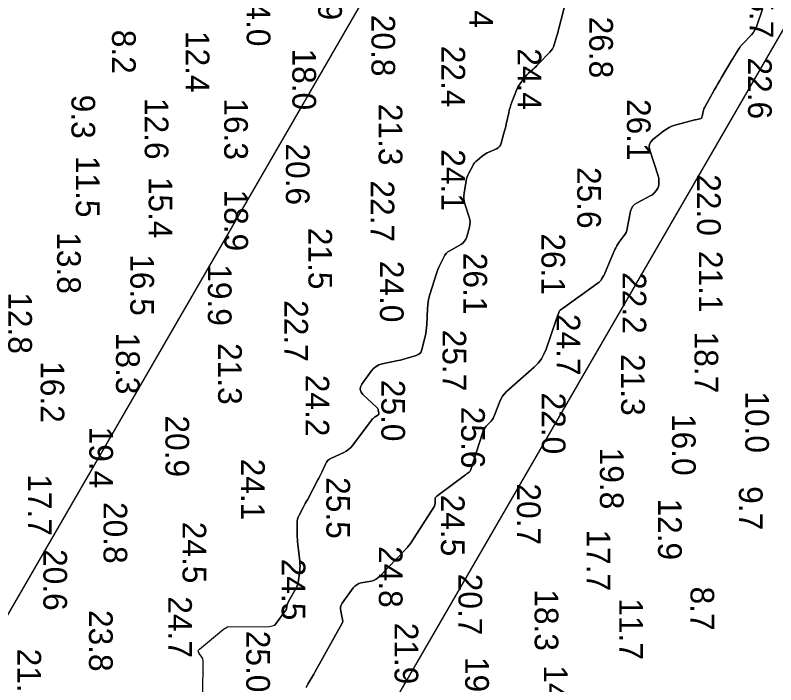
# Model space of a CAD drawing. Extents: x 1178573 to 1187098, y 693282 to 751751.
# Drawn here: x 1182767.3 to 1183169, y 746220.2 to 746573.7 of the extents above; entities that cross this region are included whole.
import ezdxf

# ---------------------------------------------------------------- set-up
doc = ezdxf.new("R2010")
doc.units = 0
for name, color, linetype in [('G-ANNO-PATT', 7, 'Continuous'), ('V-HYDS-MAJR', 7, 'Continuous'), ('V-HYDS-SOUN', 7, 'Continuous')]:
    doc.layers.add(name, color=color, linetype=linetype)

msp = doc.modelspace()

# ---------------------------------------------------------------- linework, layer by layer
at = {"layer": 'G-ANNO-PATT'}
msp.add_line((1182755.92, 745845.24), (1184123.8, 748210.03), dxfattribs=at)
for points in [[(1183936.7, 748375.52), (1183887.42, 748200.82), (1182571.6, 745926.03)], [(1182904.49, 746251.71), (1182910.52, 746260.16), (1182910.77, 746261.57), (1182911.16, 746262.92), (1182911.68, 746264.24), (1182912.33, 746265.5), (1182915.41, 746270.8), (1182915.98, 746271.9), (1182916.43, 746273.05), (1182916.77, 746274.23), (1182916.98, 746275.46), (1182917.6, 746280.44), (1182917.72, 746281.69), (1182917.76, 746282.93), (1182917.73, 746284.18), (1182917.62, 746285.42), (1182916.58, 746294.31), (1182916.45, 746295.65), (1182916.34, 746296.99), (1182916.28, 746298.34), (1182916.25, 746299.69), (1182916.19, 746305.48), (1182916.25, 746306.62), (1182916.45, 746307.72), (1182916.79, 746308.78), (1182917.26, 746309.81), (1182919.45, 746313.86), (1182919.99, 746314.87), (1182920.53, 746315.88), (1182921.07, 746316.9), (1182921.61, 746317.91), (1182927.16, 746328.36), (1182927.7, 746329.39), (1182928.22, 746330.43), (1182928.74, 746331.48), (1182929.24, 746332.53), (1182931.22, 746336.75), (1182931.78, 746337.73), (1182932.49, 746338.58), (1182933.33, 746339.28), (1182934.32, 746339.84), (1182940.81, 746342.85), (1182942.18, 746343.59), (1182943.43, 746344.48), (1182944.57, 746345.51), (1182945.58, 746346.7), (1182956.1, 746360.57), (1182956.37, 746360.89), (1182956.67, 746361.18), (1182957, 746361.44), (1182957.35, 746361.67), (1182958.88, 746362.53), (1182959.17, 746362.75), (1182959.36, 746363.02), (1182959.43, 746363.33), (1182959.41, 746363.69), (1182959.08, 746365.24), (1182958.98, 746365.61), (1182958.82, 746365.95), (1182958.61, 746366.27), (1182958.35, 746366.55), (1182950.99, 746373.52), (1182949.97, 746374.8), (1182949.54, 746376.13), (1182949.71, 746377.53), (1182950.47, 746378.98), (1182955.39, 746385.86), (1182956.55, 746387.22), (1182957.9, 746388.3), (1182959.43, 746389.1), (1182961.14, 746389.63), (1182969.52, 746391.43), (1182970.73, 746391.7), (1182971.94, 746392), (1182973.14, 746392.32), (1182974.33, 746392.66), (1182979.09, 746394.08), (1182980.16, 746394.54), (1182981.02, 746395.21), (1182981.65, 746396.1), (1182982.06, 746397.2), (1182983.78, 746404.15), (1182984.13, 746405.71), (1182984.4, 746407.29), (1182984.58, 746408.88), (1182984.69, 746410.48), (1182985.06, 746418.76), (1182985.2, 746420.67), (1182985.47, 746422.55), (1182985.85, 746424.42), (1182986.36, 746426.26), (1182989.79, 746437.3), (1182990.17, 746438.44), (1182990.59, 746439.56), (1182991.06, 746440.66), (1182991.57, 746441.75), (1182993.69, 746446.06), (1182994.29, 746447.08), (1182995.01, 746447.97), (1182995.87, 746448.74), (1182996.85, 746449.4), (1183002.7, 746452.7), (1183003.78, 746453.44), (1183004.65, 746454.35), (1183005.31, 746455.41), (1183005.77, 746456.64), (1183007.2, 746461.87), (1183007.46, 746463.18), (1183007.53, 746464.48), (1183007.41, 746465.78), (1183007.09, 746467.07), (1183004.83, 746474.2), (1183004.47, 746475.59), (1183004.29, 746476.99), (1183004.27, 746478.41), (1183004.42, 746479.83), (1183005.5, 746486.34), (1183005.72, 746487.37), (1183006.01, 746488.37), (1183006.39, 746489.35), (1183006.84, 746490.29), (1183008.94, 746494.23), (1183009.41, 746495.03), (1183009.96, 746495.77), (1183010.58, 746496.45), (1183011.28, 746497.08), (1183014.19, 746499.46), (1183014.94, 746500.02), (1183015.71, 746500.54), (1183016.53, 746500.99), (1183017.37, 746501.4), (1183021.51, 746503.2), (1183022.4, 746503.7), (1183023.11, 746504.35), (1183023.66, 746505.15), (1183024.02, 746506.11), (1183025.45, 746511.37), (1183025.78, 746512.6), (1183026.08, 746513.82), (1183026.38, 746515.05), (1183026.65, 746516.29), (1183027.95, 746522.27), (1183028.28, 746523.67), (1183028.67, 746525.05), (1183029.11, 746526.41), (1183029.61, 746527.76), (1183032.08, 746534.14), (1183032.43, 746534.97), (1183032.83, 746535.76), (1183033.28, 746536.54), (1183033.77, 746537.28), (1183035.85, 746540.22), (1183036.39, 746540.94), (1183036.97, 746541.62), (1183037.58, 746542.28), (1183038.22, 746542.9), (1183040.89, 746545.32), (1183041.55, 746545.93), (1183042.2, 746546.55), (1183042.84, 746547.18), (1183043.48, 746547.82), (1183049.73, 746554.27), (1183050.46, 746555.11), (1183051.06, 746556.02), (1183051.56, 746556.99), (1183051.94, 746558.03), (1183053.23, 746562.32), (1183053.55, 746563.4), (1183053.85, 746564.47), (1183054.15, 746565.55), (1183054.43, 746566.64), (1183058.3, 746581.8)], [(1183162.06, 746576.98), (1183158.92, 746568.08), (1183158.4, 746566.81), (1183157.75, 746565.61), (1183156.98, 746564.49), (1183156.09, 746563.44), (1183151.51, 746558.59), (1183150.95, 746557.97), (1183150.43, 746557.32), (1183149.95, 746556.65), (1183149.5, 746555.96), (1183147.76, 746553.11), (1183147.33, 746552.4), (1183146.9, 746551.69), (1183146.47, 746550.98), (1183146.04, 746550.27), (1183140.35, 746540.84), (1183139.36, 746539.19), (1183138.39, 746537.53), (1183137.43, 746535.87), (1183136.48, 746534.2), (1183131.45, 746525.23), (1183131.17, 746524.67), (1183130.93, 746524.1), (1183130.75, 746523.51), (1183130.61, 746522.9), (1183130.15, 746520.32), (1183129.99, 746519.82), (1183129.72, 746519.43), (1183129.33, 746519.15), (1183128.83, 746518.98), (1183126.6, 746518.54), (1183126.04, 746518.42), (1183125.48, 746518.3), (1183124.93, 746518.16), (1183124.38, 746518.02), (1183115.75, 746515.63), (1183114.17, 746515.11), (1183112.66, 746514.43), (1183111.22, 746513.61), (1183109.87, 746512.65), (1183104.1, 746508.08), (1183102.94, 746506.9), (1183102.28, 746505.57), (1183102.1, 746504.09), (1183102.42, 746502.47), (1183106.96, 746488.86), (1183107.12, 746488.28), (1183107.23, 746487.69), (1183107.28, 746487.1), (1183107.28, 746486.5), (1183107.17, 746484.08), (1183107.1, 746483.49), (1183106.94, 746482.93), (1183106.7, 746482.4), (1183106.37, 746481.9), (1183104.89, 746479.98), (1183104.5, 746479.52), (1183104.07, 746479.12), (1183103.59, 746478.76), (1183103.08, 746478.46), (1183095.74, 746474.71), (1183094.47, 746473.89), (1183093.48, 746472.86), (1183092.77, 746471.63), (1183092.33, 746470.19), (1183090.56, 746461.14), (1183090.3, 746460.09), (1183089.92, 746459.09), (1183089.43, 746458.15), (1183088.83, 746457.25), (1183086.19, 746453.75), (1183085.56, 746452.86), (1183084.99, 746451.94), (1183084.48, 746450.98), (1183084.02, 746449.99), (1183078.95, 746437.9), (1183078.75, 746437.43), (1183078.53, 746436.97), (1183078.29, 746436.52), (1183078.05, 746436.07), (1183077.02, 746434.31), (1183076.75, 746433.88), (1183076.43, 746433.5), (1183076.08, 746433.14), (1183075.68, 746432.83), (1183055.57, 746418.34), (1183055.19, 746418.02), (1183054.86, 746417.65), (1183054.59, 746417.24), (1183054.38, 746416.78), (1183053.67, 746414.87), (1183053.49, 746414.39), (1183053.32, 746413.91), (1183053.15, 746413.42), (1183052.98, 746412.94), (1183047.68, 746397.36), (1183046.58, 746394.7), (1183045.18, 746392.25), (1183043.46, 746390.01), (1183041.44, 746387.97), (1183026.85, 746375.04), (1183025.72, 746373.91), (1183024.75, 746372.68), (1183023.94, 746371.33), (1183023.29, 746369.88), (1183020.53, 746362.57), (1183020.16, 746361.72), (1183019.72, 746360.91), (1183019.2, 746360.16), (1183018.6, 746359.45), (1183016.06, 746356.71), (1183015.46, 746355.99), (1183014.96, 746355.23), (1183014.54, 746354.42), (1183014.21, 746353.55), (1183007.73, 746333.33), (1183007.62, 746333.06), (1183007.47, 746332.82), (1183007.28, 746332.61), (1183007.05, 746332.44), (1183006.05, 746331.8), (1183005.8, 746331.63), (1183005.56, 746331.47), (1183005.31, 746331.29), (1183005.08, 746331.12), (1182990.01, 746319.77), (1182989.64, 746319.43), (1182989.37, 746319.03), (1182989.2, 746318.58), (1182989.13, 746318.08), (1182989.06, 746315.96), (1182989.01, 746315.44), (1182988.89, 746314.94), (1182988.7, 746314.47), (1182988.45, 746314.01), (1182976.52, 746295.35), (1182976.48, 746295.3), (1182976.45, 746295.25), (1182976.42, 746295.2), (1182976.38, 746295.15), (1182976.24, 746294.94), (1182976.21, 746294.89), (1182976.17, 746294.85), (1182976.14, 746294.8), (1182976.1, 746294.75), (1182974.53, 746292.89), (1182974.25, 746292.56), (1182973.97, 746292.24), (1182973.68, 746291.93), (1182973.38, 746291.62), (1182959.68, 746277.36), (1182958.71, 746276.49), (1182957.65, 746275.8), (1182956.49, 746275.29), (1182955.24, 746274.96), (1182950.02, 746273.98), (1182948.78, 746273.63), (1182947.68, 746273.08), (1182946.7, 746272.31), (1182945.86, 746271.34), (1182940.08, 746263.31), (1182939.52, 746262.35), (1182939.19, 746261.33), (1182939.09, 746260.27), (1182939.23, 746259.16), (1182940.25, 746254.62), (1182940.33, 746253.59), (1182940.07, 746252.78), (1182925.55, 746226.86), (1182924.96, 746225.83), (1182922.05, 746220.88)], [(1182866.4, 746215.51), (1182866.59, 746232.42), (1182866.55, 746233.07), (1182866.41, 746233.7), (1182866.18, 746234.29), (1182865.85, 746234.86), (1182864.33, 746237.07), (1182864.06, 746237.6), (1182864.02, 746238.11), (1182864.2, 746238.58), (1182864.61, 746239.02), (1182877.41, 746249.56), (1182879.5, 746250.85), (1182901.66, 746251.05), (1182904.49, 746251.71)], [(1182922.05, 746220.88), (1182920.83, 746218.84)]]:
    msp.add_lwpolyline(points, dxfattribs=at)
at = {"layer": 'V-HYDS-MAJR'}
for points in [[(1183058.3, 746581.8), (1183054.43, 746566.64), (1183054.15, 746565.55), (1183053.85, 746564.47), (1183053.55, 746563.4), (1183053.23, 746562.32), (1183051.94, 746558.03), (1183051.56, 746556.99), (1183051.06, 746556.02), (1183050.46, 746555.11), (1183049.73, 746554.27), (1183043.48, 746547.82), (1183042.84, 746547.18), (1183042.2, 746546.55), (1183041.55, 746545.93), (1183040.89, 746545.32), (1183038.22, 746542.9), (1183037.58, 746542.28), (1183036.97, 746541.62), (1183036.39, 746540.94), (1183035.85, 746540.22), (1183033.77, 746537.28), (1183033.28, 746536.54), (1183032.83, 746535.76), (1183032.43, 746534.97), (1183032.08, 746534.14), (1183029.61, 746527.76), (1183029.11, 746526.41), (1183028.67, 746525.05), (1183028.28, 746523.67), (1183027.95, 746522.27), (1183026.65, 746516.29), (1183026.38, 746515.05), (1183026.08, 746513.82), (1183025.78, 746512.6), (1183025.45, 746511.37), (1183024.02, 746506.11), (1183023.66, 746505.15), (1183023.11, 746504.35), (1183022.4, 746503.7), (1183021.51, 746503.2), (1183017.37, 746501.4), (1183016.53, 746500.99), (1183015.71, 746500.54), (1183014.94, 746500.02), (1183014.19, 746499.46), (1183011.28, 746497.08), (1183010.58, 746496.45), (1183009.96, 746495.77), (1183009.41, 746495.03), (1183008.94, 746494.23), (1183006.84, 746490.29), (1183006.39, 746489.35), (1183006.01, 746488.37), (1183005.72, 746487.37), (1183005.5, 746486.34), (1183004.42, 746479.83), (1183004.27, 746478.41), (1183004.29, 746476.99), (1183004.47, 746475.59), (1183004.83, 746474.2), (1183007.09, 746467.07), (1183007.41, 746465.78), (1183007.53, 746464.48), (1183007.46, 746463.18), (1183007.2, 746461.87), (1183005.77, 746456.64), (1183005.31, 746455.41), (1183004.65, 746454.35), (1183003.78, 746453.44), (1183002.7, 746452.7), (1182996.85, 746449.4), (1182995.87, 746448.74), (1182995.01, 746447.97), (1182994.29, 746447.08), (1182993.69, 746446.06), (1182991.57, 746441.75), (1182991.06, 746440.66), (1182990.59, 746439.56), (1182990.17, 746438.44), (1182989.79, 746437.3), (1182986.36, 746426.26), (1182985.85, 746424.42), (1182985.47, 746422.55), (1182985.2, 746420.67), (1182985.06, 746418.76), (1182984.69, 746410.48), (1182984.58, 746408.88), (1182984.4, 746407.29), (1182984.13, 746405.71), (1182983.78, 746404.15), (1182982.06, 746397.2), (1182981.65, 746396.1), (1182981.02, 746395.21), (1182980.16, 746394.54), (1182979.09, 746394.08), (1182974.33, 746392.66), (1182973.14, 746392.32), (1182971.94, 746392), (1182970.73, 746391.7), (1182969.52, 746391.43), (1182961.14, 746389.63), (1182959.43, 746389.1), (1182957.9, 746388.3), (1182956.55, 746387.22), (1182955.39, 746385.86), (1182950.47, 746378.98), (1182949.71, 746377.53), (1182949.54, 746376.13), (1182949.97, 746374.8), (1182950.99, 746373.52), (1182958.35, 746366.55), (1182958.61, 746366.27), (1182958.82, 746365.95), (1182958.98, 746365.61), (1182959.08, 746365.24), (1182959.41, 746363.69), (1182959.43, 746363.33), (1182959.36, 746363.02), (1182959.17, 746362.75), (1182958.88, 746362.53), (1182957.35, 746361.67), (1182957, 746361.44), (1182956.67, 746361.18), (1182956.37, 746360.89), (1182956.1, 746360.57), (1182945.58, 746346.7), (1182944.57, 746345.51), (1182943.43, 746344.48), (1182942.18, 746343.59), (1182940.81, 746342.85), (1182934.32, 746339.84), (1182933.33, 746339.28), (1182932.49, 746338.58), (1182931.78, 746337.73), (1182931.22, 746336.75), (1182929.24, 746332.53), (1182928.74, 746331.48), (1182928.22, 746330.43), (1182927.7, 746329.39), (1182927.16, 746328.36), (1182921.61, 746317.91), (1182921.07, 746316.9), (1182920.53, 746315.88), (1182919.99, 746314.87), (1182919.45, 746313.86), (1182917.26, 746309.81), (1182916.79, 746308.78), (1182916.45, 746307.72), (1182916.25, 746306.62), (1182916.19, 746305.48), (1182916.25, 746299.69), (1182916.28, 746298.34), (1182916.34, 746296.99), (1182916.45, 746295.65), (1182916.58, 746294.31), (1182917.62, 746285.42), (1182917.73, 746284.18), (1182917.76, 746282.93), (1182917.72, 746281.69), (1182917.6, 746280.44), (1182916.98, 746275.46), (1182916.77, 746274.23), (1182916.43, 746273.05), (1182915.98, 746271.9), (1182915.41, 746270.8), (1182912.33, 746265.5), (1182911.68, 746264.24), (1182911.16, 746262.92), (1182910.77, 746261.57), (1182910.52, 746260.16), (1182904.49, 746251.71)], [(1182922.05, 746220.88), (1182924.96, 746225.83), (1182925.55, 746226.86), (1182940.07, 746252.78), (1182940.33, 746253.59), (1182940.25, 746254.62), (1182939.23, 746259.16), (1182939.09, 746260.27), (1182939.19, 746261.33), (1182939.52, 746262.35), (1182940.08, 746263.31), (1182945.86, 746271.34), (1182946.7, 746272.31), (1182947.68, 746273.08), (1182948.78, 746273.63), (1182950.02, 746273.98), (1182955.24, 746274.96), (1182956.49, 746275.29), (1182957.65, 746275.8), (1182958.71, 746276.49), (1182959.68, 746277.36), (1182973.38, 746291.62), (1182973.68, 746291.93), (1182973.97, 746292.24), (1182974.25, 746292.56), (1182974.53, 746292.89), (1182976.1, 746294.75), (1182976.14, 746294.8), (1182976.17, 746294.85), (1182976.21, 746294.89), (1182976.24, 746294.94), (1182976.38, 746295.15), (1182976.42, 746295.2), (1182976.45, 746295.25), (1182976.48, 746295.3), (1182976.52, 746295.35), (1182988.45, 746314.01), (1182988.7, 746314.47), (1182988.89, 746314.94), (1182989.01, 746315.44), (1182989.06, 746315.96), (1182989.13, 746318.08), (1182989.2, 746318.58), (1182989.37, 746319.03), (1182989.64, 746319.43), (1182990.01, 746319.77), (1183005.08, 746331.12), (1183005.31, 746331.29), (1183005.56, 746331.47), (1183005.8, 746331.63), (1183006.05, 746331.8), (1183007.05, 746332.44), (1183007.28, 746332.61), (1183007.47, 746332.82), (1183007.62, 746333.06), (1183007.73, 746333.33), (1183014.21, 746353.55), (1183014.54, 746354.42), (1183014.96, 746355.23), (1183015.46, 746355.99), (1183016.06, 746356.71), (1183018.6, 746359.45), (1183019.2, 746360.16), (1183019.72, 746360.91), (1183020.16, 746361.72), (1183020.53, 746362.57), (1183023.29, 746369.88), (1183023.94, 746371.33), (1183024.75, 746372.68), (1183025.72, 746373.91), (1183026.85, 746375.04), (1183041.44, 746387.97), (1183043.46, 746390.01), (1183045.18, 746392.25), (1183046.58, 746394.7), (1183047.68, 746397.36), (1183052.98, 746412.94), (1183053.15, 746413.42), (1183053.32, 746413.91), (1183053.49, 746414.39), (1183053.67, 746414.87), (1183054.38, 746416.78), (1183054.59, 746417.24), (1183054.86, 746417.65), (1183055.19, 746418.02), (1183055.57, 746418.34), (1183075.68, 746432.83), (1183076.08, 746433.14), (1183076.43, 746433.5), (1183076.75, 746433.88), (1183077.02, 746434.31), (1183078.05, 746436.07), (1183078.29, 746436.52), (1183078.53, 746436.97), (1183078.75, 746437.43), (1183078.95, 746437.9), (1183084.02, 746449.99), (1183084.48, 746450.98), (1183084.99, 746451.94), (1183085.56, 746452.86), (1183086.19, 746453.75), (1183088.83, 746457.25), (1183089.43, 746458.15), (1183089.92, 746459.09), (1183090.3, 746460.09), (1183090.56, 746461.14), (1183092.33, 746470.19), (1183092.77, 746471.63), (1183093.48, 746472.86), (1183094.47, 746473.89), (1183095.74, 746474.71), (1183103.08, 746478.46), (1183103.59, 746478.76), (1183104.07, 746479.12), (1183104.5, 746479.52), (1183104.89, 746479.98), (1183106.37, 746481.9), (1183106.7, 746482.4), (1183106.94, 746482.93), (1183107.1, 746483.49), (1183107.17, 746484.08), (1183107.28, 746486.5), (1183107.28, 746487.1), (1183107.23, 746487.69), (1183107.12, 746488.28), (1183106.96, 746488.86), (1183102.42, 746502.47), (1183102.1, 746504.09), (1183102.28, 746505.57), (1183102.94, 746506.9), (1183104.1, 746508.08), (1183109.87, 746512.65), (1183111.22, 746513.61), (1183112.66, 746514.43), (1183114.17, 746515.11), (1183115.75, 746515.63), (1183124.38, 746518.02), (1183124.93, 746518.16), (1183125.48, 746518.3), (1183126.04, 746518.42), (1183126.6, 746518.54), (1183128.83, 746518.98), (1183129.33, 746519.15), (1183129.72, 746519.43), (1183129.99, 746519.82), (1183130.15, 746520.32), (1183130.61, 746522.9), (1183130.75, 746523.51), (1183130.93, 746524.1), (1183131.17, 746524.67), (1183131.45, 746525.23), (1183136.48, 746534.2), (1183137.43, 746535.87), (1183138.39, 746537.53), (1183139.36, 746539.19), (1183140.35, 746540.84), (1183146.04, 746550.27), (1183146.47, 746550.98), (1183146.9, 746551.69), (1183147.33, 746552.4), (1183147.76, 746553.11), (1183149.5, 746555.96), (1183149.95, 746556.65), (1183150.43, 746557.32), (1183150.95, 746557.97), (1183151.51, 746558.59), (1183156.09, 746563.44), (1183156.98, 746564.49), (1183157.75, 746565.61), (1183158.4, 746566.81), (1183158.92, 746568.08), (1183162.06, 746576.98)], [(1182866.4, 746215.51), (1182866.59, 746232.42), (1182866.55, 746233.07), (1182866.41, 746233.7), (1182866.18, 746234.29), (1182865.85, 746234.86), (1182864.33, 746237.07), (1182864.06, 746237.6), (1182864.02, 746238.11), (1182864.2, 746238.58), (1182864.61, 746239.02), (1182877.41, 746249.56), (1182879.5, 746250.85), (1182901.66, 746251.05), (1182904.49, 746251.71)], [(1182922.05, 746220.88), (1182920.83, 746218.84)]]:
    msp.add_lwpolyline(points, dxfattribs=at)

# ---------------------------------------------------------------- texts
at = {"layer": 'V-HYDS-SOUN'}
for s, p in [('16.9 ', (1182927.36, 746603.64)), ('21.4 ', (1183007.14, 746599.51)), ('25.7 ', (1183155.27, 746594.06)), ('14.0 ', (1182889.59, 746589.77)), ('20.8 ', (1182955.48, 746573.94)), ('26.8 ', (1183070.51, 746572.99)), ('8.2', (1182818.47, 746566.04)), ('12.4 ', (1182857.41, 746565.39)), ('18.0 ', (1182913.71, 746556.14)), ('22.4 ', (1182992.45, 746557.58)), ('24.4 ', (1183032.64, 746556.27)), ('22.6 ', (1183154.35, 746551.4)), ('9.3', (1182797.05, 746531.76)), ('12.6 ', (1182835.75, 746530.05)), ('16.3 ', (1182877.71, 746529.82)), ('21.3 ', (1182959.31, 746526.96)), ('26.1 ', (1183090.39, 746529.48)), ('20.6 ', (1182910.29, 746506.03)), ('24.1 ', (1182992.39, 746502.97)), ('11.5 ', (1182799.38, 746499.48)), ('25.6 ', (1183064.13, 746493.6)), ('15.4 ', (1182837.85, 746488.42)), ('22.0 ', (1183127.39, 746489.77)), ('22.7 ', (1182955.04, 746486.51)), ('18.9 ', (1182877.79, 746481.69)), ('13.8 ', (1182789.47, 746459.15)), ('21.5 ', (1182922.21, 746461.49)), ('26.1 ', (1183045.25, 746458.55)), ('16.5 ', (1182828.15, 746447.55)), ('26.1 ', (1183004.04, 746448.31)), ('21.1 ', (1183128.38, 746449.3)), ('24.0 ', (1182959.96, 746444.07)), ('19.9 ', (1182869.1, 746442.25)), ('22.2 ', (1183088.07, 746438.08)), ('12.8 ', (1182763.68, 746427.46)), ('22.7 ', (1182909.47, 746423.29)), ('24.7 ', (1183053.21, 746416.04)), ('25.7 ', (1182993, 746407.71)), ('18.3 ', (1182820.6, 746406.1)), ('18.7 ', (1183126.07, 746406.69)), ('21.3 ', (1182874.5, 746400.65)), ('21.3 ', (1183087.33, 746394.84)), ('16.2 ', (1182780.76, 746391.1)), ('24.2 ', (1182920.65, 746383.88)), ('25.0 ', (1182960.69, 746381.24)), ('22.0 ', (1183045.43, 746374.51)), ('10.0 ', (1183152.88, 746375.17)), ('25.6 ', (1183002.85, 746367.02)), ('20.9 ', (1182846.69, 746362.43)), ('16.0 ', (1183114.2, 746363.19)), ('19.4 ', (1182806.49, 746356.53)), ('19.8 ', (1183076.12, 746345.4)), ('24.1 ', (1182886.62, 746339.59)), ('17.7 ', (1182774.07, 746331.39)), ('25.5 ', (1182931.66, 746329.86)), ('20.7 ', (1183032.31, 746326.54)), ('9.7', (1183149.54, 746325.1)), ('24.5 ', (1182992.16, 746320.61)), ('12.9 ', (1183106.83, 746318.6)), ('20.8 ', (1182813.98, 746316.73)), ('24.5 ', (1182855.71, 746306.31)), ('17.7 ', (1183069.15, 746302.23)), ('20.6 ', (1182782.21, 746291.89)), ('24.8 ', (1182959.38, 746293.47)), ('24.5 ', (1182908.07, 746286.79)), ('20.7 ', (1183001.43, 746278.87)), ('18.3 ', (1183041.66, 746270.66)), ('8.7', (1183123.95, 746272.08)), ('24.7 ', (1182848.12, 746266.96)), ('11.7 ', (1183086.31, 746265.87)), ('23.8 ', (1182806.33, 746259.74)), ('21.9 ', (1182967.68, 746253.01)), ('25.0 ', (1182889.36, 746248.76)), ('21.3 ', (1182768.53, 746239.33)), ('19.2 ', (1183005, 746234.93)), ('14.6 ', (1183046.51, 746230.51))]:
    msp.add_text(s, height=12.5, rotation=270, dxfattribs=at).set_placement(p)

doc.saveas('drawing.dxf')
